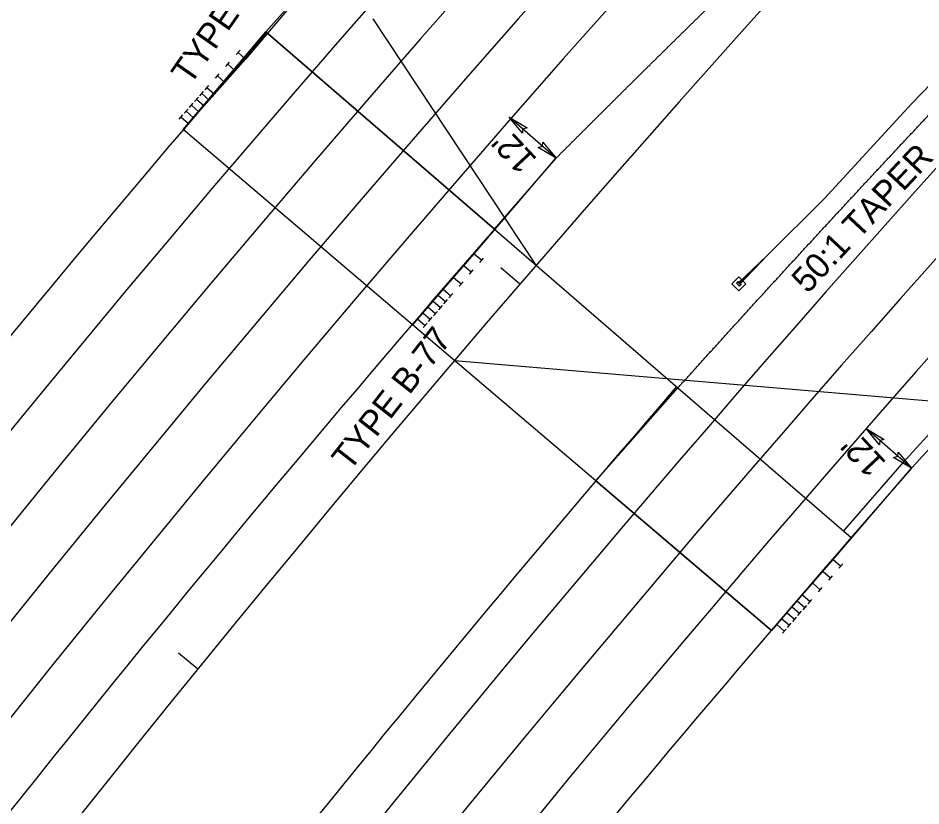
# Model space of a CAD drawing. Extents: x 2389099 to 2405615, y 552200 to 573532.
# Drawn here: x 2395977.9 to 2396157.9, y 557660.6 to 557817.6 of the extents above; entities that cross this region are included whole.
import ezdxf

# ---------------------------------------------------------------- set-up
doc = ezdxf.new("R2010")
doc.units = 0
for name, color, linetype in [('Old_Level_11', 7, 'Continuous'), ('Prop Approach Slab', 7, 'Continuous'), ('Prop Approach Slab Hatching', 7, 'Continuous'), ('Prop Cable Guiderail Anchor Unit CELL', 7, 'Continuous'), ('Prop Cable Guiderail Single Face', 7, 'Continuous'), ('Prop Conc Expressway Gutter', 7, 'Continuous'), ('Prop Dimension', 7, 'Continuous'), ('Prop Dimension Text', 7, 'Continuous'), ('Prop EOT', 7, 'Continuous'), ('Prop Guardrail', 7, 'Continuous'), ('Prop Horizontal Alignment', 7, 'Continuous'), ('Prop Horizontal Alignment Tick Small', 7, 'Continuous'), ('Prop Lane Lines', 7, 'Continuous'), ('Prop SAU III Approach CELL', 7, 'Continuous'), ('Prop Structure Anchor Unit CELL', 7, 'Continuous')]:
    doc.layers.add(name, color=color, linetype=linetype)

# ---------------------------------------------------------------- blocks, each defined once
blk = doc.blocks.new('TERM')
at = {"layer": 'Old_Level_11'}
blk.add_lwpolyline([(-0.01375, 0.00225), (0, 0), (-0.01375, -0.0025), (-0.012, 0)], close=True, dxfattribs=at)

msp = doc.modelspace()

# ---------------------------------------------------------------- linework, layer by layer
at = {"layer": 'Prop Approach Slab'}
for p, q in [((2396072.89, 557775.5), (2396027.35, 557814.84)), ((2396109.48, 557743.89), (2396144.01, 557714.06)), ((2396093.11, 557725.34), (2396128.13, 557695.52))]:
    msp.add_line(p, q, dxfattribs=at)
for centre, radius, start, end in [((2398729.82, 555480.32), 3571, 139.17799, 149.55348), ((2398605.53, 555570.18), 3358.23, 138.93949, 149.32692), ((2398729.82, 555480.32), 3463, 139.17803, 148.72514), ((2398618.34, 555562.01), 3279.26, 138.98486, 148.54785)]:
    msp.add_arc(centre, radius, start, end, dxfattribs=at)
at = {"layer": 'Prop Approach Slab Hatching'}
for points in [[(2396010.88, 557795.36), (2396027.35, 557814.84), (2396072.89, 557775.5), (2396056.56, 557756.46)], [(2396093.11, 557725.34), (2396109.48, 557743.89), (2396144.01, 557714.06), (2396128.13, 557695.52)]]:
    msp.add_lwpolyline(points, close=True, dxfattribs=at)
at = {"layer": 'Prop Cable Guiderail Anchor Unit CELL'}
for p, q in [((2396138.6, 557781.57), (2396127.27, 557770.27)), ((2396127.27, 557770.27), (2396121.48, 557764.78)), ((2396127.27, 557770.27), (2396121.61, 557764.62)), ((2396127.27, 557770.27), (2396121.75, 557764.48)), ((2396127.27, 557770.27), (2396127.27, 557770.27)), ((2396120.2, 557764.62), (2396121.61, 557766.04)), ((2396121.61, 557763.21), (2396120.2, 557764.62)), ((2396121.14, 557764.74), (2396121.49, 557765.09)), ((2396121.73, 557764.15), (2396121.14, 557764.74)), ((2396122.08, 557764.5), (2396121.49, 557765.09)), ((2396123.03, 557764.62), (2396121.61, 557766.04)), ((2396121.61, 557763.21), (2396123.03, 557764.62)), ((2396121.73, 557764.15), (2396122.08, 557764.5))]:
    msp.add_line(p, q, dxfattribs=at)
at = {"layer": 'Prop Cable Guiderail Single Face'}
for p, q in [((2396156.11, 557800.54), (2396193.57, 557839.81)), ((2396138.6, 557781.57), (2396156.11, 557800.54))]:
    msp.add_line(p, q, dxfattribs=at)
at = {"layer": 'Prop Conc Expressway Gutter'}
msp.add_line((2396154.52, 557729.18), (2396142.5, 557715.37), dxfattribs=at)
msp.add_spline([(2396154.55, 557729.22), (2396154.99, 557729.71), (2396155.44, 557730.19), (2396155.88, 557730.68), (2396156.33, 557731.17), (2396156.77, 557731.66), (2396157.22, 557732.14), (2396157.66, 557732.63), (2396158.11, 557733.12), (2396158.55, 557733.61), (2396159, 557734.1), (2396159.44, 557734.58), (2396159.89, 557735.07), (2396160.33, 557735.56), (2396160.78, 557736.04), (2396161.22, 557736.53), (2396161.67, 557737.02), (2396162.11, 557737.5), (2396162.56, 557737.99), (2396163.01, 557738.48), (2396163.45, 557738.96), (2396163.9, 557739.45), (2396164.35, 557739.94), (2396164.79, 557740.42), (2396165.24, 557740.91), (2396165.68, 557741.4), (2396166.13, 557741.88), (2396166.58, 557742.37), (2396167.03, 557742.85), (2396167.47, 557743.34), (2396167.92, 557743.83), (2396168.37, 557744.31), (2396168.81, 557744.8), (2396169.26, 557745.28), (2396169.71, 557745.77), (2396170.16, 557746.25), (2396170.6, 557746.74), (2396171.05, 557747.22), (2396171.5, 557747.71), (2396171.95, 557748.19), (2396172.39, 557748.68), (2396172.84, 557749.16), (2396173.29, 557749.65), (2396173.74, 557750.13), (2396174.19, 557750.62), (2396174.64, 557751.1), (2396175.08, 557751.58), (2396175.53, 557752.07), (2396175.98, 557752.55), (2396176.43, 557753.04), (2396176.88, 557753.52), (2396177.33, 557754), (2396177.78, 557754.49), (2396178.23, 557754.97), (2396178.68, 557755.45), (2396179.13, 557755.94), (2396179.57, 557756.42), (2396180.02, 557756.91), (2396180.47, 557757.39), (2396180.92, 557757.87), (2396181.37, 557758.35), (2396181.82, 557758.84), (2396182.27, 557759.32), (2396182.72, 557759.8), (2396183.17, 557760.29), (2396183.62, 557760.77), (2396184.07, 557761.25), (2396184.52, 557761.73), (2396184.98, 557762.22), (2396185.43, 557762.7), (2396185.88, 557763.18), (2396186.33, 557763.66), (2396186.78, 557764.14), (2396187.23, 557764.63), (2396187.68, 557765.11)], degree=3, dxfattribs=at)
at = {"layer": 'Prop Dimension'}
for p, q in [((2396081.21, 557768.31), (2396048.75, 557817.41)), ((2396085.18, 557789.66), (2396075.8, 557797.84)), ((2396072.89, 557775.5), (2396109.48, 557743.89)), ((2396093.11, 557725.34), (2396056.56, 557756.46)), ((2396064.94, 557749.33), (2396219.47, 557736.18)), ((2396156.03, 557727.87), (2396146.99, 557735.76))]:
    msp.add_line(p, q, dxfattribs=at)
at = {"layer": 'Prop EOT'}
for p, q in [((2396027.35, 557814.84), (2396040.03, 557829.17)), ((2396027.5, 557815.01), (2396015.42, 557800.68)), ((2396072.89, 557775.5), (2396085.18, 557789.66)), ((2396072.89, 557775.5), (2396061.3, 557762.01)), ((2396156.03, 557727.87), (2396144.01, 557714.06))]:
    msp.add_line(p, q, dxfattribs=at)
for radius, end in [(3559, 163.17888), (3523, 169.40696), (3453, 155.44499), (3429, 155.44499)]:
    msp.add_arc((2398729.82, 555480.32), radius, 136.54853, end, dxfattribs=at)
for points in [[(2396085.22, 557789.7), (2396085.72, 557790.2), (2396086.22, 557790.7), (2396086.72, 557791.2), (2396087.22, 557791.7), (2396087.72, 557792.2), (2396088.22, 557792.7), (2396088.72, 557793.2), (2396089.22, 557793.7), (2396089.72, 557794.2), (2396090.23, 557794.7), (2396090.73, 557795.2), (2396091.23, 557795.7), (2396091.73, 557796.2), (2396092.23, 557796.7), (2396092.73, 557797.2), (2396093.23, 557797.7), (2396093.73, 557798.2), (2396094.23, 557798.7), (2396094.74, 557799.2), (2396095.24, 557799.7), (2396095.74, 557800.2), (2396096.24, 557800.69), (2396096.74, 557801.19), (2396097.24, 557801.69), (2396097.75, 557802.19), (2396098.25, 557802.69), (2396098.75, 557803.19), (2396099.25, 557803.68), (2396099.76, 557804.18), (2396100.26, 557804.68), (2396100.76, 557805.18), (2396101.26, 557805.67), (2396101.77, 557806.17), (2396102.27, 557806.67), (2396102.77, 557807.17), (2396103.28, 557807.66), (2396103.78, 557808.16), (2396104.28, 557808.66), (2396104.79, 557809.15), (2396105.29, 557809.65), (2396105.79, 557810.15), (2396106.3, 557810.64), (2396106.8, 557811.14), (2396107.3, 557811.64), (2396107.81, 557812.13), (2396108.31, 557812.63), (2396108.82, 557813.13), (2396109.32, 557813.62), (2396109.82, 557814.12), (2396110.33, 557814.61), (2396110.83, 557815.11), (2396111.34, 557815.6), (2396111.84, 557816.1), (2396112.35, 557816.59), (2396112.85, 557817.09), (2396113.36, 557817.58), (2396113.86, 557818.08), (2396114.37, 557818.57), (2396114.87, 557819.07), (2396115.38, 557819.56), (2396115.88, 557820.06), (2396116.39, 557820.55), (2396116.89, 557821.05), (2396117.4, 557821.54), (2396117.91, 557822.03), (2396118.41, 557822.53), (2396118.92, 557823.02), (2396119.42, 557823.51), (2396119.93, 557824.01), (2396120.44, 557824.5), (2396120.94, 557824.99), (2396121.45, 557825.49), (2396121.96, 557825.98), (2396122.46, 557826.47)], [(2396137.69, 557774.87), (2396138.24, 557775.46), (2396138.78, 557776.05), (2396139.33, 557776.64), (2396139.87, 557777.22), (2396140.41, 557777.81), (2396140.96, 557778.4), (2396141.51, 557779), (2396142.05, 557779.58), (2396142.6, 557780.17), (2396143.14, 557780.76), (2396143.68, 557781.35), (2396144.23, 557781.94), (2396144.77, 557782.52), (2396145.32, 557783.11), (2396145.86, 557783.7), (2396146.41, 557784.29), (2396146.95, 557784.87), (2396147.5, 557785.46), (2396148.05, 557786.05), (2396148.6, 557786.64), (2396149.14, 557787.23), (2396149.69, 557787.81), (2396150.24, 557788.4), (2396150.78, 557788.99), (2396151.33, 557789.57), (2396151.88, 557790.16), (2396152.42, 557790.74), (2396152.97, 557791.33), (2396153.52, 557791.91), (2396154.06, 557792.5), (2396154.62, 557793.09), (2396155.16, 557793.68), (2396155.71, 557794.26), (2396156.26, 557794.85), (2396156.81, 557795.43), (2396157.36, 557796.02), (2396157.9, 557796.6), (2396158.45, 557797.19), (2396159, 557797.77), (2396159.55, 557798.35), (2396160.1, 557798.94), (2396160.65, 557799.52), (2396161.19, 557800.1), (2396161.75, 557800.7), (2396162.3, 557801.28), (2396162.85, 557801.86), (2396163.4, 557802.45), (2396163.95, 557803.03), (2396164.5, 557803.61), (2396165.05, 557804.19), (2396165.6, 557804.78), (2396166.15, 557805.36), (2396166.7, 557805.94), (2396167.25, 557806.52), (2396167.8, 557807.11), (2396168.35, 557807.69), (2396168.91, 557808.28), (2396169.46, 557808.86), (2396170.01, 557809.44), (2396170.56, 557810.02), (2396171.11, 557810.6), (2396171.66, 557811.18), (2396172.21, 557811.76), (2396172.76, 557812.35), (2396173.32, 557812.93), (2396173.87, 557813.51), (2396174.42, 557814.09), (2396174.98, 557814.68), (2396175.53, 557815.26), (2396176.08, 557815.84), (2396176.64, 557816.42), (2396177.19, 557817), (2396177.74, 557817.58), (2396178.29, 557818.16)], [(2396097.83, 557730.88), (2396098.36, 557731.48), (2396098.9, 557732.07), (2396099.43, 557732.67), (2396099.96, 557733.27), (2396100.5, 557733.87), (2396101.03, 557734.47), (2396101.57, 557735.07), (2396102.11, 557735.67), (2396102.64, 557736.27), (2396103.18, 557736.86), (2396103.71, 557737.46), (2396104.25, 557738.06), (2396104.78, 557738.66), (2396105.31, 557739.25), (2396105.85, 557739.85), (2396106.39, 557740.45), (2396106.92, 557741.04), (2396107.46, 557741.64), (2396108, 557742.24), (2396108.53, 557742.84), (2396109.07, 557743.43), (2396109.61, 557744.03), (2396110.14, 557744.63), (2396110.68, 557745.22), (2396111.22, 557745.82), (2396111.75, 557746.41), (2396112.29, 557747.01), (2396112.83, 557747.6), (2396113.36, 557748.2), (2396113.9, 557748.79), (2396114.44, 557749.39), (2396114.98, 557749.99), (2396115.52, 557750.58), (2396116.06, 557751.18), (2396116.59, 557751.77), (2396117.13, 557752.37), (2396117.67, 557752.96), (2396118.21, 557753.55), (2396118.75, 557754.15), (2396119.29, 557754.74), (2396119.82, 557755.33), (2396120.36, 557755.93), (2396120.9, 557756.52), (2396121.45, 557757.12), (2396121.99, 557757.71), (2396122.53, 557758.31), (2396123.07, 557758.9), (2396123.6, 557759.49), (2396124.14, 557760.08), (2396124.68, 557760.68), (2396125.22, 557761.27), (2396125.76, 557761.86), (2396126.31, 557762.45), (2396126.85, 557763.05), (2396127.39, 557763.64), (2396127.93, 557764.24), (2396128.47, 557764.83), (2396129.02, 557765.42), (2396129.56, 557766.01), (2396130.1, 557766.6), (2396130.64, 557767.19), (2396131.18, 557767.78), (2396131.72, 557768.37), (2396132.26, 557768.96), (2396132.81, 557769.55), (2396133.35, 557770.14), (2396133.89, 557770.73), (2396134.44, 557771.33), (2396134.98, 557771.92), (2396135.52, 557772.51), (2396136.07, 557773.1), (2396136.61, 557773.69), (2396137.15, 557774.28), (2396137.69, 557774.87)], [(2396156.03, 557727.87), (2396156.47, 557728.36), (2396156.92, 557728.85), (2396157.36, 557729.33), (2396157.8, 557729.82), (2396158.25, 557730.31), (2396158.69, 557730.8), (2396159.14, 557731.28), (2396159.58, 557731.77), (2396160.03, 557732.26), (2396160.47, 557732.75), (2396160.92, 557733.23), (2396161.36, 557733.72), (2396161.81, 557734.21), (2396162.25, 557734.69), (2396162.7, 557735.18), (2396163.14, 557735.67), (2396163.59, 557736.15), (2396164.04, 557736.64), (2396164.48, 557737.13), (2396164.93, 557737.61), (2396165.37, 557738.1), (2396165.82, 557738.59), (2396166.27, 557739.07), (2396166.71, 557739.56), (2396167.16, 557740.04), (2396167.6, 557740.53), (2396168.05, 557741.01), (2396168.5, 557741.5), (2396168.94, 557741.99), (2396169.39, 557742.47), (2396169.84, 557742.96), (2396170.28, 557743.44), (2396170.73, 557743.93), (2396171.18, 557744.41), (2396171.63, 557744.9), (2396172.07, 557745.38), (2396172.52, 557745.87), (2396172.97, 557746.35), (2396173.42, 557746.84), (2396173.86, 557747.32), (2396174.31, 557747.8), (2396174.76, 557748.29), (2396175.21, 557748.77), (2396175.66, 557749.26), (2396176.1, 557749.74), (2396176.55, 557750.22), (2396177, 557750.71), (2396177.45, 557751.19), (2396177.9, 557751.68), (2396178.35, 557752.16), (2396178.79, 557752.64), (2396179.24, 557753.13), (2396179.69, 557753.61), (2396180.14, 557754.09), (2396180.59, 557754.58), (2396181.04, 557755.06), (2396181.49, 557755.54), (2396181.94, 557756.03), (2396182.39, 557756.51), (2396182.84, 557756.99), (2396183.29, 557757.47), (2396183.74, 557757.96), (2396184.19, 557758.44), (2396184.64, 557758.92), (2396185.09, 557759.4), (2396185.54, 557759.89), (2396185.99, 557760.37), (2396186.44, 557760.85), (2396186.89, 557761.33), (2396187.34, 557761.81), (2396187.79, 557762.3), (2396188.24, 557762.78), (2396188.69, 557763.26), (2396189.14, 557763.74)]]:
    msp.add_spline(points, degree=3, dxfattribs=at)
at = {"layer": 'Prop Guardrail'}
for p, q in [((2396040.03, 557829.17), (2396023.3, 557809.4)), ((2396068.86, 557770.62), (2396085.22, 557789.7)), ((2396140.44, 557709.67), (2396156.03, 557727.87))]:
    msp.add_line(p, q, dxfattribs=at)
for points in [[(2396085.22, 557789.7), (2396085.72, 557790.2), (2396086.22, 557790.7), (2396086.72, 557791.2), (2396087.22, 557791.7), (2396087.72, 557792.2), (2396088.22, 557792.7), (2396088.72, 557793.2), (2396089.22, 557793.7), (2396089.72, 557794.2), (2396090.23, 557794.7), (2396090.73, 557795.2), (2396091.23, 557795.7), (2396091.73, 557796.2), (2396092.23, 557796.7), (2396092.73, 557797.2), (2396093.23, 557797.7), (2396093.73, 557798.2), (2396094.23, 557798.7), (2396094.74, 557799.2), (2396095.24, 557799.7), (2396095.74, 557800.2), (2396096.24, 557800.69), (2396096.74, 557801.19), (2396097.24, 557801.69), (2396097.75, 557802.19), (2396098.25, 557802.69), (2396098.75, 557803.19), (2396099.25, 557803.68), (2396099.76, 557804.18), (2396100.26, 557804.68), (2396100.76, 557805.18), (2396101.26, 557805.67), (2396101.77, 557806.17), (2396102.27, 557806.67), (2396102.77, 557807.17), (2396103.28, 557807.66), (2396103.78, 557808.16), (2396104.28, 557808.66), (2396104.79, 557809.15), (2396105.29, 557809.65), (2396105.79, 557810.15), (2396106.3, 557810.64), (2396106.8, 557811.14), (2396107.3, 557811.64), (2396107.81, 557812.13), (2396108.31, 557812.63), (2396108.82, 557813.13), (2396109.32, 557813.62), (2396109.82, 557814.12), (2396110.33, 557814.61), (2396110.83, 557815.11), (2396111.34, 557815.6), (2396111.84, 557816.1), (2396112.35, 557816.59), (2396112.85, 557817.09), (2396113.36, 557817.58), (2396113.86, 557818.08), (2396114.37, 557818.57), (2396114.87, 557819.07), (2396115.38, 557819.56), (2396115.88, 557820.06), (2396116.39, 557820.55), (2396116.89, 557821.05), (2396117.4, 557821.54), (2396117.91, 557822.03), (2396118.41, 557822.53), (2396118.92, 557823.02), (2396119.42, 557823.51), (2396119.93, 557824.01), (2396120.44, 557824.5), (2396120.94, 557824.99), (2396121.45, 557825.49), (2396121.96, 557825.98), (2396122.46, 557826.47)], [(2396156.03, 557727.87), (2396156.47, 557728.36), (2396156.92, 557728.85), (2396157.36, 557729.33), (2396157.8, 557729.82), (2396158.25, 557730.31), (2396158.69, 557730.8), (2396159.14, 557731.28), (2396159.58, 557731.77), (2396160.03, 557732.26), (2396160.47, 557732.75), (2396160.92, 557733.23), (2396161.36, 557733.72), (2396161.81, 557734.21), (2396162.25, 557734.69), (2396162.7, 557735.18), (2396163.14, 557735.67), (2396163.59, 557736.15), (2396164.04, 557736.64), (2396164.48, 557737.13), (2396164.93, 557737.61), (2396165.37, 557738.1), (2396165.82, 557738.59), (2396166.27, 557739.07), (2396166.71, 557739.56), (2396167.16, 557740.04), (2396167.6, 557740.53), (2396168.05, 557741.01), (2396168.5, 557741.5), (2396168.94, 557741.99), (2396169.39, 557742.47), (2396169.84, 557742.96), (2396170.28, 557743.44), (2396170.73, 557743.93), (2396171.18, 557744.41), (2396171.63, 557744.9), (2396172.07, 557745.38), (2396172.52, 557745.87), (2396172.97, 557746.35), (2396173.42, 557746.84), (2396173.86, 557747.32), (2396174.31, 557747.8), (2396174.76, 557748.29), (2396175.21, 557748.77), (2396175.66, 557749.26), (2396176.1, 557749.74), (2396176.55, 557750.22), (2396177, 557750.71), (2396177.45, 557751.19), (2396177.9, 557751.68), (2396178.35, 557752.16), (2396178.79, 557752.64), (2396179.24, 557753.13), (2396179.69, 557753.61), (2396180.14, 557754.09), (2396180.59, 557754.58), (2396181.04, 557755.06), (2396181.49, 557755.54), (2396181.94, 557756.03), (2396182.39, 557756.51), (2396182.84, 557756.99), (2396183.29, 557757.47), (2396183.74, 557757.96), (2396184.19, 557758.44), (2396184.64, 557758.92), (2396185.09, 557759.4), (2396185.54, 557759.89), (2396185.99, 557760.37), (2396186.44, 557760.85), (2396186.89, 557761.33), (2396187.34, 557761.81), (2396187.79, 557762.3), (2396188.24, 557762.78), (2396188.69, 557763.26), (2396189.14, 557763.74)]]:
    msp.add_spline(points, degree=3, dxfattribs=at)
at = {"layer": 'Prop Horizontal Alignment'}
msp.add_arc((2398729.82, 555480.32), 3500, 136.54853, 177.15578, dxfattribs=at)
at = {"layer": 'Prop Horizontal Alignment Tick Small'}
for p, q in [((2396077.95, 557764.52), (2396074.16, 557767.79)), ((2396013.78, 557687.83), (2396009.9, 557690.99))]:
    msp.add_line(p, q, dxfattribs=at)
at = {"layer": 'Prop Lane Lines'}
for radius, end in [(3547, 169.40696), (3535, 169.40696), (3441, 155.44499)]:
    msp.add_arc((2398729.82, 555480.32), radius, 136.54853, end, dxfattribs=at)
at = {"layer": 'Prop SAU III Approach CELL'}
for p, q in [((2396128.13, 557695.52), (2396140.44, 557709.67)), ((2396140.44, 557709.67), (2396141.95, 557708.36)), ((2396141.57, 557707.92), (2396142.33, 557708.79)), ((2396138.39, 557707.31), (2396139.9, 557706)), ((2396139.52, 557705.57), (2396140.28, 557706.43)), ((2396136.34, 557704.95), (2396137.85, 557703.64)), ((2396137.47, 557703.21), (2396138.22, 557704.07)), ((2396134.29, 557702.6), (2396135.8, 557701.28)), ((2396135.42, 557700.85), (2396136.17, 557701.72)), ((2396132.24, 557700.24), (2396133.75, 557698.93)), ((2396133.26, 557701.42), (2396134.77, 557700.1)), ((2396134.4, 557699.67), (2396135.15, 557700.54)), ((2396130.19, 557697.88), (2396131.69, 557696.57)), ((2396131.21, 557699.06), (2396132.72, 557697.75)), ((2396132.34, 557697.32), (2396133.1, 557698.18)), ((2396133.37, 557698.49), (2396134.12, 557699.36)), ((2396129.16, 557696.7), (2396130.67, 557695.39)), ((2396131.32, 557696.14), (2396132.07, 557697)), ((2396130.29, 557694.96), (2396131.04, 557695.82))]:
    msp.add_line(p, q, dxfattribs=at)
at = {"layer": 'Prop Structure Anchor Unit CELL'}
for p, q in [((2396021.43, 557810.3), (2396022.19, 557811.16)), ((2396023.3, 557809.4), (2396021.81, 557810.73)), ((2396010.88, 557795.36), (2396023.3, 557809.4)), ((2396019.36, 557807.96), (2396020.12, 557808.82)), ((2396021.23, 557807.06), (2396019.74, 557808.39)), ((2396017.29, 557805.62), (2396018.04, 557806.48)), ((2396019.16, 557804.72), (2396017.67, 557806.05)), ((2396015.21, 557803.28), (2396015.97, 557804.14)), ((2396014.18, 557802.11), (2396014.94, 557802.97)), ((2396016.06, 557801.21), (2396014.56, 557802.54)), ((2396017.09, 557802.38), (2396015.59, 557803.71)), ((2396012.11, 557799.77), (2396012.87, 557800.63)), ((2396013.14, 557800.94), (2396013.9, 557801.8)), ((2396015.02, 557800.04), (2396013.52, 557801.37)), ((2396011.07, 557798.6), (2396011.83, 557799.45)), ((2396012.95, 557797.7), (2396011.45, 557799.03)), ((2396013.99, 557798.87), (2396012.49, 557800.2)), ((2396010.04, 557797.43), (2396010.8, 557798.28)), ((2396011.92, 557796.53), (2396010.42, 557797.86)), ((2396056.56, 557756.46), (2396068.86, 557770.62)), ((2396068.86, 557770.62), (2396070.37, 557769.31)), ((2396066.81, 557768.26), (2396068.32, 557766.95)), ((2396069.99, 557768.88), (2396070.74, 557769.74)), ((2396067.94, 557766.52), (2396068.69, 557767.38)), ((2396064.76, 557765.9), (2396066.27, 557764.59)), ((2396065.89, 557764.16), (2396066.64, 557765.02)), ((2396062.71, 557763.54), (2396064.22, 557762.23)), ((2396063.84, 557761.8), (2396064.6, 557762.66)), ((2396060.66, 557761.18), (2396062.17, 557759.87)), ((2396061.69, 557762.36), (2396063.2, 557761.05)), ((2396062.82, 557760.62), (2396063.57, 557761.48)), ((2396059.64, 557760), (2396061.15, 557758.69)), ((2396060.77, 557758.26), (2396061.52, 557759.12)), ((2396061.8, 557759.44), (2396062.55, 557760.3)), ((2396057.59, 557757.64), (2396059.1, 557756.33)), ((2396058.61, 557758.82), (2396060.12, 557757.51)), ((2396059.75, 557757.08), (2396060.5, 557757.94)), ((2396058.72, 557755.9), (2396059.47, 557756.76))]:
    msp.add_line(p, q, dxfattribs=at)

# ---------------------------------------------------------------- block references
at = {"layer": 'Prop Dimension', "xscale": 300.00000000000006, "yscale": 300.00000000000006}
for p, rotation in [((2396075.8, 557797.84), 138.87725307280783), ((2396085.18, 557789.66), -41.122746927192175), ((2396146.99, 557735.76), 138.87725307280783), ((2396156.03, 557727.87), -41.122746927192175)]:
    msp.add_blockref('TERM', p, dxfattribs=dict(at, rotation=rotation))

# ---------------------------------------------------------------- texts
at = {"layer": 'Prop Dimension Text'}
for s, rotation, p in [('TYPE B-77', 55.0725, (2396012.26, 557804.02)), ("12'", 133.1053, (2396081.6, 557789.46)), ('50:1 TAPER', 46.9302, (2396135.31, 557762.48)), ('TYPE B-77', 52.0587, (2396044.06, 557727.09)), ("12'", 133.1053, (2396151.2, 557728.99))]:
    msp.add_text(s, height=5, rotation=rotation, dxfattribs=at).set_placement(p)

doc.saveas('drawing.dxf')
